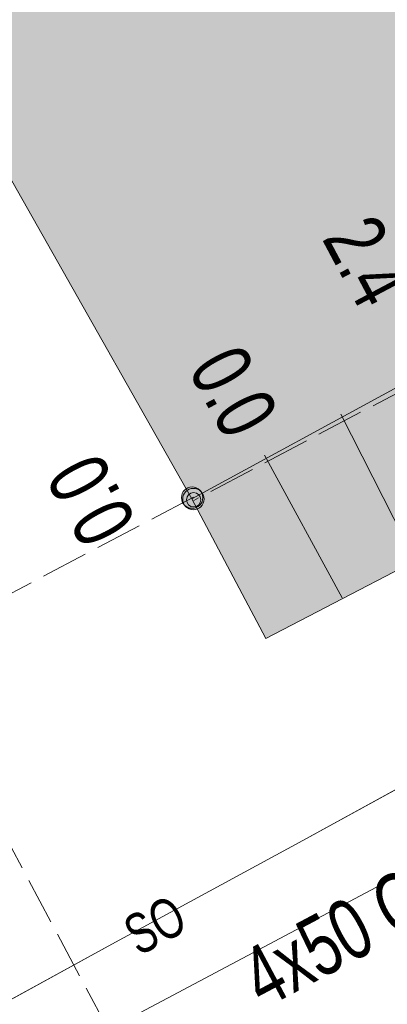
# Model space of a CAD drawing. Header units: metres. Extents: x -740 to 758, y -633 to 854.
# Tile 620 of 656: x 86.83 to 90.08, y -226.18 to -217.46. Entities that reach past the tile are written whole.
import ezdxf

# ---------------------------------------------------------------- set-up
doc = ezdxf.new("R2010")
doc.units = ezdxf.units.M
doc.header["$MEASUREMENT"] = 0
doc.linetypes.add('416_125', pattern=[0.5408, 0.416, -0.1248])
for name, color, linetype in [('Grundkarte.LOVION', 7, 'Continuous'), ('Strom.LOVION', 7, 'Continuous'), ('StromBemass.LOVION', 7, 'Continuous'), ('Wasser.LOVION', 7, 'Continuous')]:
    doc.layers.add(name, color=color, linetype=linetype)
doc.styles.add('ERSTELLTER_STIL_1', font='arial.ttf')

msp = doc.modelspace()

# ---------------------------------------------------------------- hatches: boundary and pattern name
at = {"layer": 'Grundkarte.LOVION', "linetype": 'Continuous', "lineweight": 18}
for color, points in [(9, [(91.8765, -203.9197), (81.5288, -209.6308), (88.3542, -221.702), (90.2063, -220.6934), (92.7059, -219.3554), (98.6341, -216.2044), (94.681, -209.0246)]), (254, [(90.8913, -221.9564), (90.2063, -220.6934), (88.3542, -221.702), (89.0071, -222.9386)])]:
    msp.add_hatch(color=color, dxfattribs=at).paths.add_polyline_path(points)
at = {"layer": 'StromBemass.LOVION', "linetype": 'Continuous', "lineweight": 13}
for points in [[(88.4294, -221.75), (88.4364, -221.7404), (88.4421, -221.73), (88.4464, -221.7189), (88.4493, -221.7074), (88.4508, -221.6956), (88.4507, -221.6837), (88.4492, -221.672), (88.4462, -221.6605), (88.4418, -221.6495), (88.4361, -221.6391), (88.4291, -221.6295), (88.4209, -221.6209), (88.4117, -221.6133), (88.4017, -221.607), (88.3909, -221.602), (88.3796, -221.5983), (88.3679, -221.5961), (88.3561, -221.5954), (88.3442, -221.5962), (88.3326, -221.5985), (88.3213, -221.6022), (88.3106, -221.6073), (88.3006, -221.6137), (88.2914, -221.6213), (88.2833, -221.63), (88.2764, -221.6396), (88.2707, -221.65), (88.2664, -221.6611), (88.2635, -221.6726), (88.262, -221.6844), (88.262, -221.6962), (88.2636, -221.708), (88.2666, -221.7195), (88.271, -221.7305), (88.2767, -221.7409), (88.2837, -221.7505), (88.2919, -221.7591), (88.3011, -221.7667), (88.3111, -221.773), (88.3219, -221.778), (88.3332, -221.7816), (88.3448, -221.7838), (88.3567, -221.7845), (88.3685, -221.7838), (88.3802, -221.7815), (88.3915, -221.7778), (88.4022, -221.7727), (88.4122, -221.7663), (88.4213, -221.7587)], [(88.4406, -221.7638), (88.4475, -221.7541), (88.4532, -221.7437), (88.4575, -221.7326), (88.4605, -221.7211), (88.4619, -221.7093), (88.4619, -221.6974), (88.4603, -221.6857), (88.4574, -221.6742), (88.4529, -221.6631), (88.4472, -221.6527), (88.4402, -221.6431), (88.432, -221.6345), (88.4228, -221.6269), (88.4128, -221.6206), (88.402, -221.6156), (88.3907, -221.6119), (88.379, -221.6098), (88.3671, -221.609), (88.3553, -221.6098), (88.3436, -221.6121), (88.3323, -221.6158), (88.3216, -221.6209), (88.3116, -221.6273), (88.3024, -221.6349), (88.2943, -221.6436), (88.2874, -221.6532), (88.2817, -221.6637), (88.2773, -221.6747), (88.2744, -221.6863), (88.273, -221.698), (88.273, -221.7099), (88.2745, -221.7217), (88.2775, -221.7332), (88.2819, -221.7443), (88.2877, -221.7547), (88.2947, -221.7642), (88.3029, -221.7729), (88.3121, -221.7804), (88.3221, -221.7868), (88.3329, -221.7918), (88.3442, -221.7954), (88.3559, -221.7976), (88.3677, -221.7983), (88.3796, -221.7975), (88.3913, -221.7953), (88.4026, -221.7916), (88.4133, -221.7865), (88.4233, -221.7801), (88.4324, -221.7725)], [(88.4186, -221.7494), (88.4233, -221.7429), (88.4271, -221.7359), (88.43, -221.7285), (88.432, -221.7208), (88.4329, -221.7129), (88.4329, -221.7049), (88.4319, -221.697), (88.4299, -221.6893), (88.4269, -221.682), (88.4231, -221.675), (88.4184, -221.6686), (88.4129, -221.6628), (88.4068, -221.6577), (88.4, -221.6535), (88.3928, -221.6501), (88.3852, -221.6477), (88.3774, -221.6462), (88.3695, -221.6457), (88.3615, -221.6463), (88.3537, -221.6478), (88.3461, -221.6503), (88.3389, -221.6537), (88.3322, -221.658), (88.3261, -221.6631), (88.3207, -221.6689), (88.316, -221.6753), (88.3122, -221.6823), (88.3093, -221.6897), (88.3074, -221.6975), (88.3064, -221.7054), (88.3064, -221.7133), (88.3074, -221.7212), (88.3094, -221.7289), (88.3124, -221.7363), (88.3162, -221.7433), (88.3209, -221.7497), (88.3264, -221.7555), (88.3326, -221.7605), (88.3393, -221.7648), (88.3465, -221.7681), (88.3541, -221.7706), (88.3619, -221.7721), (88.3699, -221.7725), (88.3778, -221.772), (88.3856, -221.7705), (88.3932, -221.768), (88.4004, -221.7646), (88.4071, -221.7603), (88.4132, -221.7552)]]:
    msp.add_hatch(color=7, dxfattribs=at).paths.add_polyline_path(points)

# ---------------------------------------------------------------- linework, layer by layer
at = {"layer": 'Grundkarte.LOVION', "color": 253, "linetype": 'Continuous', "lineweight": 18}
msp.add_lwpolyline([(55.6006, -190.2057), (68.8441, -209.2749), (74.8436, -205.6441), (79.9464, -202.5147), (66.2508, -182.7508), (76.9802, -175.1995), (87.5189, -167.8146), (98.2219, -160.2954), (108.7607, -152.9105), (124.3648, -175.2661), (123.1396, -176.0361), (117.5328, -179.4512), (113.1833, -182.1227), (108.0541, -185.2842), (104.5956, -187.3957), (102.1981, -188.8715), (91.9076, -195.1681), (95.575, -201.8438), (103.8048, -216.7925), (89.3017, -224.7423), (87.6459, -225.6431), (86.2715, -226.3981), (68.7118, -236.036), (57.8325, -216.0558)], dxfattribs=at)
at = {"layer": 'Grundkarte.LOVION', "color": 8, "linetype": 'Continuous', "lineweight": 18}
for points in [[(81.3476, -217.4512), (74.8436, -205.6441), (79.9464, -202.5147), (91.0429, -195.6959), (91.9076, -195.1681), (95.575, -201.8438), (103.8048, -216.7925), (89.3017, -224.7423), (87.6459, -225.6431), (86.2715, -226.3981), (84.6971, -223.5965)], [(91.8765, -203.9197), (94.681, -209.0246), (98.6341, -216.2044), (92.7059, -219.3554), (90.2063, -220.6934), (88.3542, -221.702), (81.5288, -209.6308)]]:
    msp.add_lwpolyline(points, close=True, dxfattribs=at)
for points in [[(-17.6288, -276.1615), (-16.9871, -267.9118), (-16.8523, -270.4995), (-15.7864, -272.9371), (-14.6893, -274.485), (-13.2695, -275.7057), (-11.512, -276.4501), (-9.7568, -276.8697), (-6.9819, -276.8348), (-4.6121, -275.9824), (68.7118, -236.036), (86.2715, -226.3981), (87.6459, -225.6431), (89.3017, -224.7423), (103.8048, -216.7925), (110.8882, -229.9912), (96.9741, -237.6174), (92.7395, -239.9526), (40.0547, -268.8075), (32.62, -272.8742), (25.5251, -276.7895), (22.2665, -278.5268), (6.5003, -287.1616), (0.0152, -290.6626)], [(-17.6288, -276.1615), (-16.9871, -267.9118), (-16.8523, -270.4995), (-15.7864, -272.9371), (-14.6893, -274.485), (-13.2695, -275.7057), (-11.512, -276.4501), (-9.7568, -276.8697), (-6.9819, -276.8348), (-4.6121, -275.9824), (68.7118, -236.036), (86.2715, -226.3981), (87.6459, -225.6431), (89.3017, -224.7423), (103.8048, -216.7925), (110.8882, -229.9912), (96.9741, -237.6174), (92.7395, -239.9526), (40.0547, -268.8075), (32.62, -272.8742), (25.5251, -276.7895), (22.2665, -278.5268), (6.5003, -287.1616), (0.0152, -290.6626)], [(88.3542, -221.702), (89.0071, -222.9386)]]:
    msp.add_lwpolyline(points, dxfattribs=at)
at = {"layer": 'Grundkarte.LOVION', "color": 251, "linetype": 'Continuous', "lineweight": 13}
msp.add_lwpolyline([(90.8913, -221.9564), (89.0071, -222.9386), (88.3542, -221.702), (90.2063, -220.6934)], close=True, dxfattribs=at)
for points in [[(89.6701, -220.9527), (90.3287, -222.2479)], [(88.9961, -221.3142), (89.6811, -222.5772)]]:
    msp.add_lwpolyline(points, dxfattribs=at)
at = {"layer": 'Strom.LOVION', "color": 150, "linetype": 'Continuous', "lineweight": 18}
msp.add_lwpolyline([(95.4289, -222.2664), (93.9242, -223.049), (92.3505, -223.8827), (87.6165, -226.3996), (86.7197, -226.9011), (77.8853, -231.9175), (67.9698, -237.3646), (64.3082, -239.363), (49.8843, -247.2164), (49.5369, -247.4425), (49.8409, -248.2847), (47.5405, -249.544), (47.0109, -248.8126), (46.6446, -248.9962)], dxfattribs=at)
at = {"layer": 'StromBemass.LOVION', "color": 7, "linetype": '416_125', "lineweight": 13}
for points in [[(92.3505, -223.8827), (90.5754, -220.5391), (90.3234, -220.6819), (88.3703, -221.7152)], [(88.3674, -221.686), (85.796, -223.0457)], [(87.6165, -226.3996), (85.8253, -223.0428)]]:
    msp.add_lwpolyline(points, dxfattribs=at)
at = {"layer": 'StromBemass.LOVION', "color": 7, "linetype": 'Continuous', "lineweight": 13}
for centre, radius in [((88.3564, -221.69), 0.0946), ((88.3674, -221.7037), 0.0946), ((88.3697, -221.7091), 0.0634)]:
    msp.add_circle(centre, radius, dxfattribs=at)

# ---------------------------------------------------------------- texts
at = {"layer": 'Strom.LOVION', "color": 150, "linetype": 'Continuous', "lineweight": 18, "insert": (88.9902, -226.2269), "char_height": 0.533555, "attachment_point": 7, "rotation": 28.02332, "style": 'ERSTELLTER_STIL_1'}
msp.add_mtext('{\\A1;\\W0.71556x;4x50 CU}', dxfattribs=at)
at = {"layer": 'Strom.LOVION', "color": 7, "linetype": 'Continuous', "lineweight": 13, "insert": (87.888, -225.7556), "char_height": 0.355695, "attachment_point": 7, "rotation": 28.2422, "style": 'ERSTELLTER_STIL_1'}
msp.add_mtext('{\\A1;\\W0.71557x;SO}', dxfattribs=at)
at = {"layer": 'StromBemass.LOVION', "color": 7, "linetype": 'Continuous', "lineweight": 13, "attachment_point": 7, "style": 'ERSTELLTER_STIL_1'}
for s, insert, char_height, rotation in [('{\\A1;\\W0.71558x;2.4 *}', (89.499, -219.3958), 0.533544, 297.93102), ('{\\A1;\\W0.71559x;0.0}', (88.307, -220.5546), 0.533532, 298.24603), ('{\\A1;\\W0.71556x;0.0}', (87.8809, -221.9102), 0.533554, 118.23837)]:
    msp.add_mtext(s, dxfattribs=dict(at, insert=insert, char_height=char_height, rotation=rotation))
at = {"layer": 'Wasser.LOVION', "color": 150, "linetype": 'Continuous', "lineweight": 18, "insert": (89.3897, -233.4205), "char_height": 1.422805, "attachment_point": 7, "rotation": 28.2417, "style": 'ERSTELLTER_STIL_1'}
msp.add_mtext('{\\A1;\\W0.71854x;125 GG UA ZMM (1952/1977)}', dxfattribs=at)

doc.saveas('drawing.dxf')
